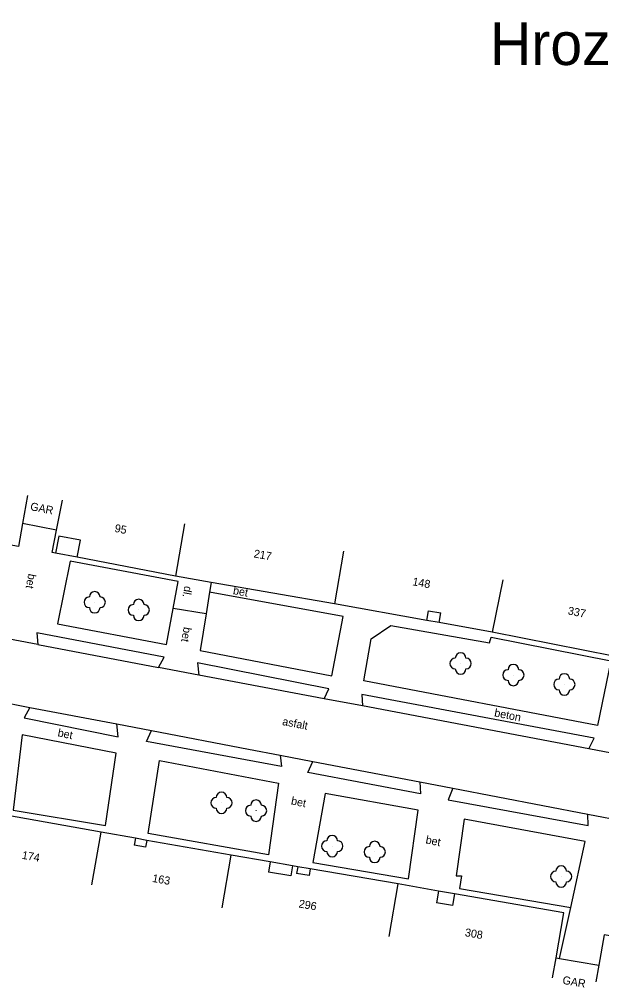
# Model space of a CAD drawing. Extents: x -544674 to -541478, y -1199076 to -1195527.
# Drawn here: x -542288.3 to -542233.8, y -1198641.7 to -1198551 of the extents above; entities that cross this region are included whole.
import ezdxf

# ---------------------------------------------------------------- set-up
doc = ezdxf.new("R2010")
doc.units = 0
for name, color, linetype in [('BUDOVY_MĚŘ', 7, 'Continuous'), ('NÁZVY_SÍDEL_JEDNOTKY', 7, 'Continuous'), ('POMOC_POPIS', 7, 'Continuous'), ('ROZHRANÍ_PLOCH', 7, 'Continuous'), ('ZELEŇ', 7, 'Continuous'), ('Č_POPIS_ORIENT', 7, 'Continuous')]:
    doc.layers.add(name, color=color, linetype=linetype)

msp = doc.modelspace()

# ---------------------------------------------------------------- linework, layer by layer
at = {"layer": 'BUDOVY_MĚŘ'}
for points in [[(-542288, -1198598.21), (-542288.38, -1198600.38), (-542300.19, -1198598.29), (-542299.53, -1198594.55), (-542302.41, -1198594.04)], [(-542287.54, -1198595.6), (-542288, -1198598.21)], [(-542284.82, -1198598.83), (-542284.28, -1198596.02)], [(-542284.82, -1198598.83), (-542288, -1198598.21)], [(-542284.91, -1198600.99), (-542285.23, -1198600.93), (-542284.82, -1198598.83)], [(-542272.84, -1198598.24), (-542273.69, -1198603.17)], [(-542257.95, -1198600.82), (-542258.8, -1198605.75)], [(-542282.9, -1198601.38), (-542284.91, -1198600.99)], [(-542273.69, -1198603.17), (-542282.9, -1198601.38)], [(-542270.35, -1198603.75), (-542273.69, -1198603.17)], [(-542243.05, -1198603.5), (-542244.02, -1198608.4)], [(-542258.8, -1198605.75), (-542270.35, -1198603.75)], [(-542250.15, -1198607.3), (-542258.8, -1198605.75)], [(-542249.01, -1198607.5), (-542250.15, -1198607.3)], [(-542244.02, -1198608.4), (-542249.01, -1198607.5)], [(-542229.82, -1198611.21), (-542244.02, -1198608.4)], [(-542280.66, -1198627.15), (-542292.91, -1198624.96)], [(-542281.53, -1198632.07), (-542280.66, -1198627.15)], [(-542277.44, -1198627.72), (-542280.66, -1198627.15)], [(-542276.38, -1198627.91), (-542277.44, -1198627.72)], [(-542268.46, -1198629.3), (-542276.38, -1198627.91)], [(-542269.31, -1198634.23), (-542268.46, -1198629.3)], [(-542264.81, -1198629.93), (-542268.46, -1198629.3)], [(-542262.74, -1198630.29), (-542264.81, -1198629.93)], [(-542262.24, -1198630.38), (-542262.74, -1198630.29)], [(-542261.06, -1198630.58), (-542262.24, -1198630.38)], [(-542252.84, -1198632), (-542261.06, -1198630.58)], [(-542253.69, -1198636.93), (-542252.84, -1198632)], [(-542249.05, -1198632.66), (-542252.84, -1198632)], [(-542247.57, -1198632.92), (-542249.05, -1198632.66)], [(-542238.05, -1198638.91), (-542237.32, -1198634.69), (-542247.57, -1198632.92)], [(-542221.47, -1198637.47), (-542230.97, -1198635.8), (-542231.21, -1198637.16), (-542233.54, -1198636.75), (-542234.04, -1198639.61)], [(-542238.38, -1198640.78), (-542238.05, -1198638.91)], [(-542238.05, -1198638.91), (-542237.72, -1198638.97)], [(-542237.72, -1198638.97), (-542234.04, -1198639.61)], [(-542234.04, -1198639.61), (-542234.32, -1198641.17)]]:
    msp.add_lwpolyline(points, dxfattribs=at)
at = {"layer": 'ROZHRANÍ_PLOCH'}
for points in [[(-542282.9, -1198601.38), (-542282.59, -1198599.79), (-542284.6, -1198599.4), (-542284.91, -1198600.99)], [(-542273.9, -1198606.17), (-542273.43, -1198603.64), (-542283.55, -1198601.74), (-542284.73, -1198607.62), (-542274.52, -1198609.55), (-542273.9, -1198606.17)], [(-542270.35, -1198603.75), (-542270.49, -1198604.64)], [(-542270.82, -1198606.67), (-542271.38, -1198610.12), (-542259.06, -1198612.5), (-542257.98, -1198606.93), (-542270.49, -1198604.64)], [(-542270.49, -1198604.64), (-542270.82, -1198606.67)], [(-542270.82, -1198606.67), (-542273.9, -1198606.17)], [(-542250.15, -1198607.3), (-542249.98, -1198606.39)], [(-542249.98, -1198606.39), (-542248.84, -1198606.59)], [(-542249.01, -1198607.5), (-542248.84, -1198606.59)], [(-542232.92, -1198611.1), (-542234.18, -1198617.15), (-542256.04, -1198612.95), (-542255.36, -1198609.04), (-542253.53, -1198607.78), (-542244.27, -1198609.41), (-542244.12, -1198608.88), (-542232.92, -1198611.1)], [(-542286.56, -1198609.56), (-542290.42, -1198608.84)], [(-542275.27, -1198611.71), (-542274.73, -1198610.76), (-542286.67, -1198608.46), (-542286.56, -1198609.56)], [(-542286.56, -1198609.56), (-542275.27, -1198611.71)], [(-542271.49, -1198612.43), (-542275.27, -1198611.71)], [(-542259.75, -1198614.65), (-542259.32, -1198613.72), (-542271.61, -1198611.28), (-542271.49, -1198612.43)], [(-542259.75, -1198614.65), (-542271.49, -1198612.43)], [(-542234.98, -1198619.34), (-542234.48, -1198618.35), (-542256.25, -1198614.24), (-542256.19, -1198615.32)], [(-542290.45, -1198614.85), (-542287.31, -1198615.45)], [(-542256.19, -1198615.32), (-542259.75, -1198614.65)], [(-542234.98, -1198619.34), (-542256.19, -1198615.32)], [(-542287.31, -1198615.45), (-542287.84, -1198616.44), (-542279.05, -1198618.2), (-542279.19, -1198617)], [(-542287.31, -1198615.45), (-542279.19, -1198617)], [(-542279.19, -1198617), (-542275.94, -1198617.62)], [(-542279.24, -1198619.74), (-542288.03, -1198618.02), (-542288.87, -1198625.08), (-542280.23, -1198626.52), (-542279.24, -1198619.74)], [(-542263.89, -1198619.93), (-542263.77, -1198620.99), (-542276.39, -1198618.65), (-542275.94, -1198617.62)], [(-542275.94, -1198617.62), (-542266.85, -1198619.36), (-542263.89, -1198619.93)], [(-542231.56, -1198619.99), (-542234.98, -1198619.34)], [(-542264.98, -1198629.27), (-542276.23, -1198627.28), (-542275.19, -1198620.43), (-542264.03, -1198622.56), (-542264.98, -1198629.27)], [(-542263.89, -1198619.93), (-542260.82, -1198620.52)], [(-542250.81, -1198622.44), (-542250.73, -1198623.54), (-542261.3, -1198621.55), (-542260.82, -1198620.52)], [(-542260.82, -1198620.52), (-542250.81, -1198622.44)], [(-542250.81, -1198622.44), (-542247.72, -1198623.03)], [(-542251.86, -1198631.51), (-542250.95, -1198625.08), (-542259.66, -1198623.52), (-542260.81, -1198630), (-542251.86, -1198631.51)], [(-542247.72, -1198623.03), (-542248.15, -1198624.1), (-542235.04, -1198626.52), (-542235.08, -1198625.45)], [(-542247.72, -1198623.03), (-542235.08, -1198625.45)], [(-542236.68, -1198634.21), (-542235.33, -1198628.03), (-542246.64, -1198625.94), (-542247.41, -1198631.23), (-542246.89, -1198631.25), (-542247.09, -1198632.41), (-542236.68, -1198634.21)], [(-542235.08, -1198625.45), (-542231.48, -1198626.13)], [(-542277.44, -1198627.72), (-542277.55, -1198628.36)], [(-542276.38, -1198627.91), (-542276.49, -1198628.55)], [(-542276.49, -1198628.55), (-542277.55, -1198628.36)], [(-542264.81, -1198629.93), (-542264.98, -1198630.88)], [(-542262.74, -1198630.29), (-542262.9, -1198631.24)], [(-542262.24, -1198630.38), (-542262.35, -1198631.02)], [(-542261.06, -1198630.58), (-542261.17, -1198631.22)], [(-542262.9, -1198631.24), (-542264.98, -1198630.88)], [(-542261.17, -1198631.22), (-542262.35, -1198631.02)], [(-542249.05, -1198632.66), (-542249.24, -1198633.76)], [(-542247.57, -1198632.92), (-542247.76, -1198634.02)], [(-542247.76, -1198634.02), (-542249.24, -1198633.76)], [(-542237.72, -1198638.97), (-542236.68, -1198634.21)]]:
    msp.add_lwpolyline(points, dxfattribs=at)
at = {"layer": 'ZELEŇ'}
for centre in [(-542281.25, -1198605.6), (-542277.13, -1198606.32), (-542246.99, -1198611.34), (-542242.05, -1198612.42), (-542237.27, -1198613.3), (-542269.38, -1198624.4), (-542266.14, -1198625.13), (-542259.01, -1198628.45), (-542255.03, -1198629), (-542237.57, -1198631.3)]:
    msp.add_circle(centre, 0.0005, dxfattribs=at)
for centre, start, end in [((-542281.75, -1198605.6), 89.99999, 269.99999), ((-542281.25, -1198605.1), 0, 179.99999), ((-542280.75, -1198605.6), 270, 89.99999), ((-542277.13, -1198605.82), 0, 179.99999), ((-542281.25, -1198606.1), 179.99999, 359.99999), ((-542277.63, -1198606.32), 89.99999, 269.99999), ((-542276.63, -1198606.32), 270, 89.99999), ((-542277.13, -1198606.82), 179.99999, 359.99999), ((-542247.49, -1198611.34), 89.99999, 269.99999), ((-542246.99, -1198610.84), 0, 179.99999), ((-542246.49, -1198611.34), 270, 89.99999), ((-542242.05, -1198611.92), 0, 179.99999), ((-542246.99, -1198611.84), 179.99999, 359.99999), ((-542242.55, -1198612.42), 89.99999, 269.99999), ((-542241.55, -1198612.42), 270, 89.99999), ((-542237.27, -1198612.8), 0, 179.99999), ((-542242.05, -1198612.92), 179.99999, 359.99999), ((-542237.77, -1198613.3), 89.99999, 269.99999), ((-542236.77, -1198613.3), 270, 89.99999), ((-542237.27, -1198613.8), 179.99999, 359.99999), ((-542269.38, -1198623.9), 0, 179.99999), ((-542269.88, -1198624.4), 89.99999, 269.99999), ((-542268.88, -1198624.4), 270, 89.99999), ((-542266.14, -1198624.63), 0, 179.99999), ((-542269.38, -1198624.9), 179.99999, 359.99999), ((-542266.64, -1198625.13), 89.99999, 269.99999), ((-542265.64, -1198625.13), 270, 89.99999), ((-542266.14, -1198625.63), 179.99999, 359.99999), ((-542259.51, -1198628.45), 89.99999, 269.99999), ((-542259.01, -1198627.95), 0, 179.99999), ((-542258.51, -1198628.45), 270, 89.99999), ((-542255.03, -1198628.5), 0, 179.99999), ((-542259.01, -1198628.95), 179.99999, 359.99999), ((-542255.53, -1198629), 89.99999, 269.99999), ((-542254.53, -1198629), 270, 89.99999), ((-542255.03, -1198629.5), 179.99999, 359.99999), ((-542238.07, -1198631.3), 89.99999, 269.99999), ((-542237.57, -1198630.8), 0, 179.99999), ((-542237.07, -1198631.3), 270, 89.99999), ((-542237.57, -1198631.8), 179.99999, 359.99999)]:
    msp.add_arc(centre, 0.5, start, end, dxfattribs=at)

# ---------------------------------------------------------------- texts
at = {"layer": 'NÁZVY_SÍDEL_JEDNOTKY'}
msp.add_text('Hroznová Lhota', height=4, dxfattribs=at).set_placement((-542244.23, -1198555.26))
at = {"layer": 'POMOC_POPIS'}
for s, rotation, p in [('GAR', 349.01999, (-542287.33, -1198596.96)), ('bet', 258.64999, (-542287.45, -1198602.88)), ('dl.', 259.55, (-542272.84, -1198604.04)), ('bet', 349.63002, (-542268.34, -1198604.83)), ('bet', 259.55, (-542272.91, -1198607.88)), ('beton', 348.92998, (-542243.88, -1198616.29)), ('asfalt', 349.15, (-542263.73, -1198617.1)), ('bet', 348.54999, (-542284.76, -1198618.16)), ('bet', 348.54999, (-542262.91, -1198624.54)), ('bet', 348.54999, (-542250.31, -1198628.19)), ('GAR', 350.16997, (-542237.49, -1198641.35))]:
    msp.add_text(s, height=0.75, rotation=rotation, dxfattribs=at).set_placement(p)
at = {"layer": 'Č_POPIS_ORIENT'}
for s, rotation, p in [('95', 349.01999, (-542279.43, -1198599)), ('217', 350.16997, (-542266.4, -1198601.39)), ('148', 349.84001, (-542251.54, -1198604)), ('337', 348.79001, (-542236.99, -1198606.73)), ('174', 349.86, (-542288.11, -1198629.63)), ('163', 350.01, (-542275.9, -1198631.8)), ('296', 350.19003, (-542262.19, -1198634.19)), ('308', 350.16997, (-542246.63, -1198636.88))]:
    msp.add_text(s, height=0.75, rotation=rotation, dxfattribs=at).set_placement(p)

doc.saveas('drawing.dxf')
